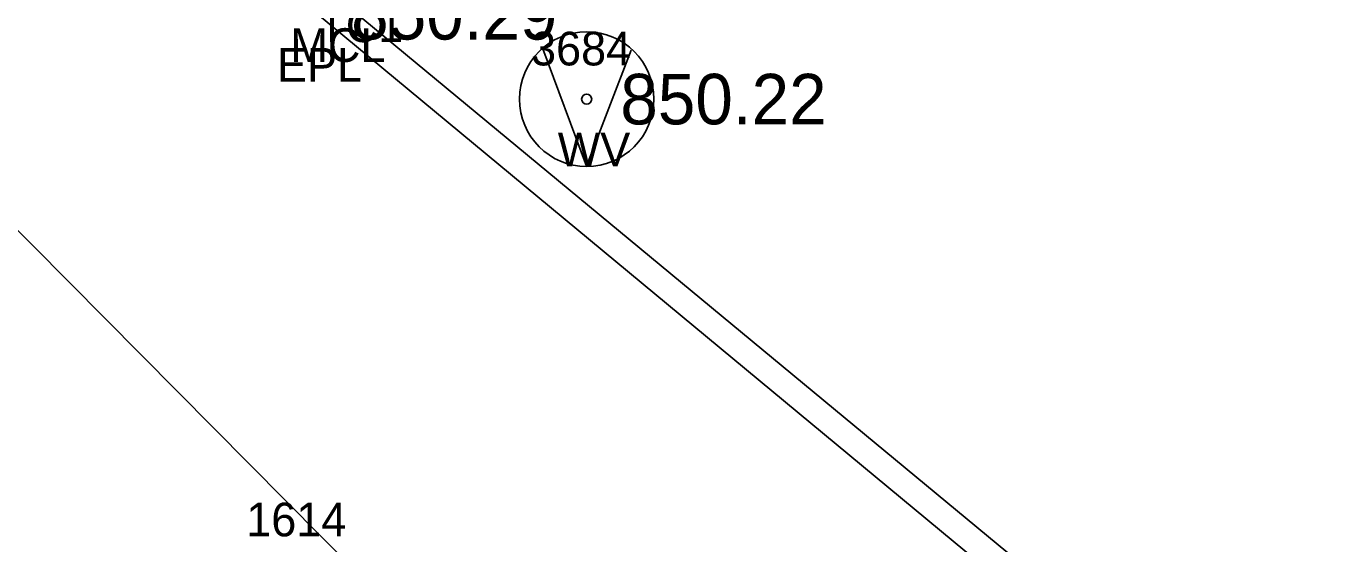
# Model space of a CAD drawing. Extents: x 1622501 to 1626664, y 1117816 to 1121579.
# Drawn here: x 1624779.65 to 1624818.42, y 1120168.11 to 1120183.49 of the extents above; entities that cross this region are included whole.
import ezdxf

# ---------------------------------------------------------------- set-up
doc = ezdxf.new("R2010")
doc.units = 0
for name, color, linetype in [('RD_EX_Conc', 7, 'Continuous'), ('RD_EX_Conc_txCode', 7, 'Continuous'), ('RD_EX_Road', 7, 'Continuous'), ('RD_EX_Road_txCode', 7, 'Continuous'), ('RD_EX_TX_Road_ELEV', 7, 'Continuous'), ('RD_EX_TX_UT_ELEV', 7, 'Continuous'), ('RD_EX_UT', 7, 'Continuous'), ('RD_EX_UT_txCode', 7, 'Continuous'), ('RD_HC_Cl', 7, 'Continuous'), ('RD_SMD_Locator', 7, 'Continuous')]:
    doc.layers.add(name, color=color, linetype=linetype)

msp = doc.modelspace()

# ---------------------------------------------------------------- linework, layer by layer
at = {"layer": 'RD_EX_Conc'}
msp.add_lwpolyline([(1624782.174, 1120199.047), (1624784.892, 1120189.449), (1624788.803, 1120184.422), (1624820.359, 1120158.326), (1624851.407, 1120132.805)], dxfattribs=at)
at = {"layer": 'RD_EX_Road'}
msp.add_lwpolyline([(1624781.367, 1120199.017), (1624784.165, 1120188.994), (1624788.317, 1120183.838), (1624819.769, 1120157.812), (1624850.784, 1120132.057), (1624863.119, 1120123.17), (1624872.562, 1120120.776), (1624881.482, 1120120.158), (1624884.455, 1120120.692), (1624898.026, 1120126.784), (1624903.404, 1120131.449), (1624903.183, 1120131.678), (1624904.185, 1120132.725), (1624940.396, 1120166.874), (1624977.651, 1120202.124), (1625014.07, 1120236.514), (1625050.075, 1120270.322), (1625084.777, 1120302.734), (1625122.295, 1120338.035), (1625158.189, 1120371.975), (1625193.609, 1120405.268), (1625230.886, 1120440.454)], dxfattribs=at)
at = {"layer": 'RD_EX_UT'}
for q in [(1624795.017, 1120182.808), (1624797.643, 1120182.771)]:
    msp.add_line((1624796.32, 1120179.326), q, dxfattribs=at)
msp.add_circle((1624796.32, 1120181.319), 2, dxfattribs=at)
at = {"layer": 'RD_HC_Cl'}
msp.add_line((1624870.491, 1120085.684), (1624760.808, 1120196.145), dxfattribs=at)
at = {"layer": 'RD_SMD_Locator'}
msp.add_circle((1624796.32, 1120181.319), 0.15, dxfattribs=at)

# ---------------------------------------------------------------- texts
at = {"layer": 'RD_EX_Conc_txCode'}
for s, p in [('TC1', (1624788.342, 1120183.012)), ('MCL', (1624787.512, 1120182.422))]:
    msp.add_text(s, height=1, dxfattribs=at).set_placement(p)
at = {"layer": 'RD_EX_Road_txCode'}
msp.add_text('EPL', height=1, dxfattribs=at).set_placement((1624787.112, 1120181.838))
at = {"layer": 'RD_EX_TX_Road_ELEV'}
msp.add_text('850.29', height=1.5, dxfattribs=at).set_placement((1624789.317, 1120183.088))
at = {"layer": 'RD_EX_TX_UT_ELEV'}
msp.add_text('850.22', height=1.5, dxfattribs=at).set_placement((1624797.32, 1120180.569))
at = {"layer": 'RD_EX_UT_txCode'}
for s, p in [('3684', (1624794.667, 1120182.319)), ('WV', (1624795.462, 1120179.319)), ('1614', (1624786.199, 1120168.336))]:
    msp.add_text(s, height=1, dxfattribs=at).set_placement(p)

doc.saveas('drawing.dxf')
